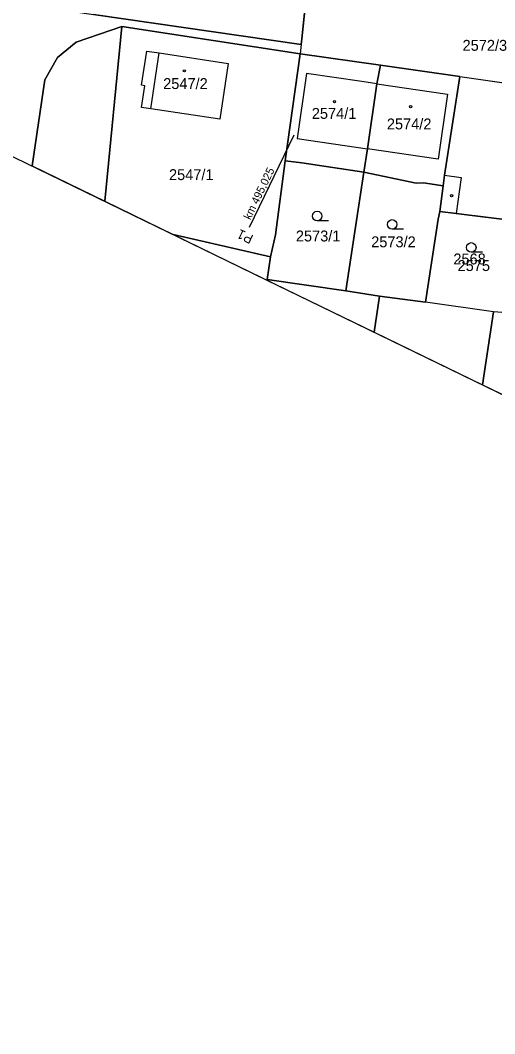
# Model space of a CAD drawing. Extents: x -762314 to -761449, y -993181 to -992589.
# Drawn here: x -761838.5 to -761764.4, y -993180.9 to -993023 of the extents above; entities that cross this region are included whole.
import ezdxf

# ---------------------------------------------------------------- set-up
doc = ezdxf.new("R2010")
doc.units = 0
for name, color, linetype in [('Formáty', 7, 'Continuous'), ('Hranice - vnitř_ kresba', 7, 'Continuous'), ('Hranice parcel', 7, 'Continuous'), ('Obvody jako plochy', 7, 'Continuous'), ('Parcelní čísla', 7, 'Continuous'), ('SO1010_příčné řezy', 7, 'Continuous'), ('Značky kultur', 7, 'Continuous'), ('Značky na budově ne v SPI', 7, 'Continuous'), ('Značky na budově v SPI', 7, 'Continuous')]:
    doc.layers.add(name, color=color, linetype=linetype)

msp = doc.modelspace()

# ---------------------------------------------------------------- linework, layer by layer
at = {"layer": 'Formáty'}
msp.add_lwpolyline([(-761558.02, -993180.94), (-762313.7, -992814.14), (-762204.47, -992589.1), (-761448.79, -992955.9)], close=True, dxfattribs=at)
msp.add_lwpolyline([(-761558.02, -993180.94), (-762313.7, -992814.14), (-762204.47, -992589.1), (-761448.79, -992955.9)], close=True, dxfattribs=at)
at = {"layer": 'Hranice - vnitř_ kresba'}
for p, q in [((-761818.11, -993036.8), (-761816.78, -993028.1)), ((-761793.79, -993031.28), (-761795.24, -993041.43)), ((-761785.2, -993032.55), (-761793.79, -993031.28)), ((-761782.84, -993032.89), (-761785.2, -993032.55)), ((-761782.84, -993032.89), (-761771.83, -993034.52)), ((-761771.83, -993034.52), (-761773.27, -993044.64)), ((-761795.24, -993041.43), (-761784.3, -993043.03)), ((-761773.27, -993044.64), (-761784.3, -993043.03)), ((-761772.27, -993047.16), (-761769.69, -993047.48)), ((-761769.69, -993047.48), (-761770.44, -993053.11))]:
    msp.add_line(p, q, dxfattribs=at)
at = {"layer": 'Hranice parcel'}
for p, q in [((-761793.76, -993018.29), (-761794.56, -993025.9)), ((-761794.65, -993026.79), (-761827.04, -993022.08)), ((-761829.75, -993026.42), (-761822.61, -993023.97)), ((-761822.61, -993023.97), (-761825.29, -993051.21)), ((-761822.61, -993023.97), (-761794.8, -993028.21)), ((-761794.56, -993025.9), (-761794.65, -993026.79)), ((-761832.65, -993028.8), (-761829.75, -993026.42)), ((-761819.53, -993033.14), (-761818.71, -993027.8)), ((-761818.71, -993027.8), (-761816.78, -993028.1)), ((-761794.65, -993026.79), (-761794.8, -993028.21)), ((-761834.65, -993032.27), (-761832.65, -993028.8)), ((-761816.78, -993028.1), (-761806.01, -993029.74)), ((-761794.8, -993028.21), (-761797.15, -993044.89)), ((-761794.8, -993028.21), (-761782.25, -993030)), ((-761806.01, -993029.74), (-761807.34, -993038.44)), ((-761782.25, -993030), (-761782.84, -993032.89)), ((-761782.25, -993030), (-761769.89, -993031.77)), ((-761836.62, -993045.71), (-761834.65, -993032.27)), ((-761769.89, -993031.77), (-761772.27, -993047.16)), ((-761769.89, -993031.77), (-761757.49, -993033.55)), ((-761819.54, -993036.58), (-761819.03, -993033.22)), ((-761819.03, -993033.22), (-761819.53, -993033.14)), ((-761782.84, -993032.89), (-761784.3, -993043.03)), ((-761818.11, -993036.8), (-761819.54, -993036.58)), ((-761807.34, -993038.44), (-761818.11, -993036.8)), ((-761784.3, -993043.03), (-761784.86, -993046.68)), ((-761797.15, -993044.89), (-761798.67, -993056.44)), ((-761794.51, -993045.24), (-761797.15, -993044.89)), ((-761784.86, -993046.68), (-761794.51, -993045.24)), ((-761784.86, -993046.68), (-761787.69, -993065.15)), ((-761776.69, -993048.39), (-761784.86, -993046.68)), ((-761775.55, -993048.33), (-761776.69, -993048.39)), ((-761772.49, -993048.79), (-761775.55, -993048.33)), ((-761772.27, -993047.16), (-761772.49, -993048.79)), ((-761772.49, -993048.79), (-761773.03, -993052.79)), ((-761773.03, -993052.79), (-761773.28, -993054.02)), ((-761773.03, -993052.79), (-761770.44, -993053.11)), ((-761770.44, -993053.11), (-761760.39, -993054.37)), ((-761773.28, -993054.02), (-761775.23, -993066.92)), ((-761814.59, -993056.4), (-761799.44, -993059.87)), ((-761798.67, -993056.44), (-761799.44, -993059.87)), ((-761799.44, -993059.87), (-761799.96, -993063.4)), ((-761799.96, -993063.4), (-761799.99, -993063.49)), ((-761787.69, -993065.15), (-761799.96, -993063.4)), ((-761782.42, -993065.99), (-761787.69, -993065.15)), ((-761783.26, -993071.61), (-761782.42, -993065.99)), ((-761775.23, -993066.92), (-761782.42, -993065.99)), ((-761764.63, -993068.42), (-761775.23, -993066.92)), ((-761764.63, -993068.42), (-761766.34, -993079.82)), ((-761762.64, -993068.62), (-761764.63, -993068.42))]:
    msp.add_line(p, q, dxfattribs=at)
at = {"layer": 'Obvody jako plochy'}
for p, q in [((-761818.11, -993036.8), (-761816.78, -993028.1)), ((-761816.78, -993028.1), (-761806.01, -993029.74)), ((-761806.01, -993029.74), (-761807.34, -993038.44)), ((-761793.79, -993031.28), (-761795.24, -993041.43)), ((-761785.2, -993032.55), (-761793.79, -993031.28)), ((-761782.84, -993032.89), (-761785.2, -993032.55)), ((-761782.84, -993032.89), (-761784.3, -993043.03)), ((-761782.84, -993032.89), (-761784.3, -993043.03)), ((-761782.84, -993032.89), (-761771.83, -993034.52)), ((-761771.83, -993034.52), (-761773.27, -993044.64)), ((-761807.34, -993038.44), (-761818.11, -993036.8)), ((-761795.24, -993041.43), (-761784.3, -993043.03)), ((-761773.27, -993044.64), (-761784.3, -993043.03)), ((-761836.62, -993045.71), (-761825.29, -993051.21)), ((-761825.29, -993051.21), (-761814.59, -993056.4)), ((-761814.59, -993056.4), (-761799.99, -993063.49)), ((-761799.99, -993063.49), (-761783.26, -993071.61)), ((-761783.26, -993071.61), (-761766.34, -993079.82)), ((-761766.34, -993079.82), (-761747.43, -993089))]:
    msp.add_line(p, q, dxfattribs=at)
for points in [[(-761910.21, -993009.99), (-761860.08, -993017.28), (-761827.04, -993022.08), (-761794.65, -993026.79), (-761794.56, -993025.9), (-761793.76, -993018.29), (-761793.63, -993017.05), (-761793.42, -993015.01), (-761813.37, -993012.04), (-761826.95, -993010.06), (-761837.96, -993008.46), (-761859.02, -993005.66), (-761870.91, -993004.05), (-761884.41, -993002.12), (-761899.23, -992999.7), (-761914.05, -992997.66), (-761931.99, -992995.19), (-761939.88, -992994.21), (-761943.63, -992993.77)], [(-761825.29, -993051.21), (-761822.61, -993023.97), (-761829.75, -993026.42), (-761832.65, -993028.8), (-761834.65, -993032.27), (-761836.62, -993045.71)], [(-761814.59, -993056.4), (-761799.44, -993059.87), (-761798.67, -993056.44), (-761797.15, -993044.89), (-761794.8, -993028.21), (-761822.61, -993023.97), (-761825.29, -993051.21)], [(-761818.11, -993036.8), (-761819.54, -993036.58), (-761819.03, -993033.22), (-761819.53, -993033.14), (-761818.71, -993027.8), (-761816.78, -993028.1), (-761806.01, -993029.74), (-761807.34, -993038.44), (-761818.11, -993036.8)], [(-761799.99, -993063.49), (-761799.96, -993063.4), (-761799.44, -993059.87), (-761814.59, -993056.4)], [(-761783.26, -993071.61), (-761782.42, -993065.99), (-761787.69, -993065.15), (-761799.96, -993063.4), (-761799.99, -993063.49)], [(-761766.34, -993079.82), (-761764.63, -993068.42), (-761775.23, -993066.92), (-761782.42, -993065.99), (-761783.26, -993071.61)], [(-761747.43, -993089), (-761744.78, -993071.21), (-761750.35, -993070.31), (-761762.64, -993068.62), (-761764.63, -993068.42), (-761766.34, -993079.82)]]:
    msp.add_lwpolyline(points, dxfattribs=at)
for points in [[(-761818.71, -993027.8), (-761816.78, -993028.1), (-761806.01, -993029.74), (-761807.34, -993038.44), (-761818.11, -993036.8), (-761819.54, -993036.58), (-761819.03, -993033.22), (-761819.53, -993033.14)], [(-761818.11, -993036.8), (-761816.78, -993028.1), (-761806.01, -993029.74), (-761807.34, -993038.44)], [(-761794.8, -993028.21), (-761797.15, -993044.89), (-761794.51, -993045.24), (-761784.86, -993046.68), (-761784.3, -993043.03), (-761782.84, -993032.89), (-761782.25, -993030)], [(-761784.3, -993043.03), (-761784.86, -993046.68), (-761776.69, -993048.39), (-761775.55, -993048.33), (-761772.49, -993048.79), (-761772.27, -993047.16), (-761769.89, -993031.77), (-761782.25, -993030), (-761782.84, -993032.89)], [(-761785.2, -993032.55), (-761793.79, -993031.28), (-761795.24, -993041.43), (-761784.3, -993043.03), (-761782.84, -993032.89)], [(-761769.89, -993031.77), (-761757.49, -993033.55), (-761758.09, -993036.43), (-761759.33, -993046.02), (-761759.68, -993046.86), (-761760.1, -993050.82), (-761760.39, -993054.37), (-761770.44, -993053.11), (-761773.03, -993052.79), (-761772.49, -993048.79), (-761772.27, -993047.16)], [(-761773.27, -993044.64), (-761784.3, -993043.03), (-761782.84, -993032.89), (-761771.83, -993034.52)], [(-761797.15, -993044.89), (-761798.67, -993056.44), (-761799.44, -993059.87), (-761799.96, -993063.4), (-761787.69, -993065.15), (-761784.86, -993046.68), (-761794.51, -993045.24)], [(-761772.49, -993048.79), (-761775.55, -993048.33), (-761776.69, -993048.39), (-761784.86, -993046.68), (-761787.69, -993065.15), (-761782.42, -993065.99), (-761775.23, -993066.92), (-761773.28, -993054.02), (-761773.03, -993052.79)], [(-761770.44, -993053.11), (-761760.39, -993054.37), (-761762.64, -993068.62), (-761764.63, -993068.42), (-761775.23, -993066.92), (-761773.28, -993054.02), (-761773.03, -993052.79)]]:
    msp.add_lwpolyline(points, close=True, dxfattribs=at)
at = {"layer": 'SO1010_příčné řezy'}
msp.add_lwpolyline([(-761802.72, -993055.23), (-761795.74, -993040.84)], dxfattribs=at)
at = {"layer": 'Značky kultur'}
for p, q in [((-761790.39, -993054.27), (-761792.14, -993054.27)), ((-761778.69, -993055.57), (-761780.44, -993055.57)), ((-761766.36, -993059.16), (-761768.11, -993059.16))]:
    msp.add_line(p, q, dxfattribs=at)
for centre in [(-761792.14, -993053.52), (-761780.44, -993054.82), (-761768.11, -993058.41)]:
    msp.add_circle(centre, 0.75, dxfattribs=at)
at = {"layer": 'Značky na budově ne v SPI'}
msp.add_circle((-761771.18, -993050.35), 0.175, dxfattribs=at)
at = {"layer": 'Značky na budově v SPI'}
for centre in [(-761812.85, -993030.88), (-761789.44, -993035.67), (-761777.57, -993036.45)]:
    msp.add_circle(centre, 0.175, dxfattribs=at)

# ---------------------------------------------------------------- texts
at = {"layer": 'Parcelní čísla'}
for s, p in [('2572/3', (-761769.46, -993027.76)), ('2547/2', (-761816.17, -993033.72)), ('2574/1', (-761792.98, -993038.37)), ('2574/2', (-761781.27, -993040.01)), ('2547/1', (-761815.26, -993047.91)), ('2573/1', (-761795.47, -993057.47)), ('2573/2', (-761783.72, -993058.38)), ('2568', (-761770.9, -993061.05)), ('2575', (-761770.24, -993062.08))]:
    msp.add_text(s, height=1.7, dxfattribs=at).set_placement(p)
at = {"layer": 'SO1010_příčné řezy'}
for s, height, rotation, p in [('km 495,025', 1.25, 64.1087, (-761802.57, -993054.2)), ('P1', 1.5, 154.1987, (-761801.97, -993056.57))]:
    msp.add_text(s, height=height, rotation=rotation, dxfattribs=at).set_placement(p)

doc.saveas('drawing.dxf')
